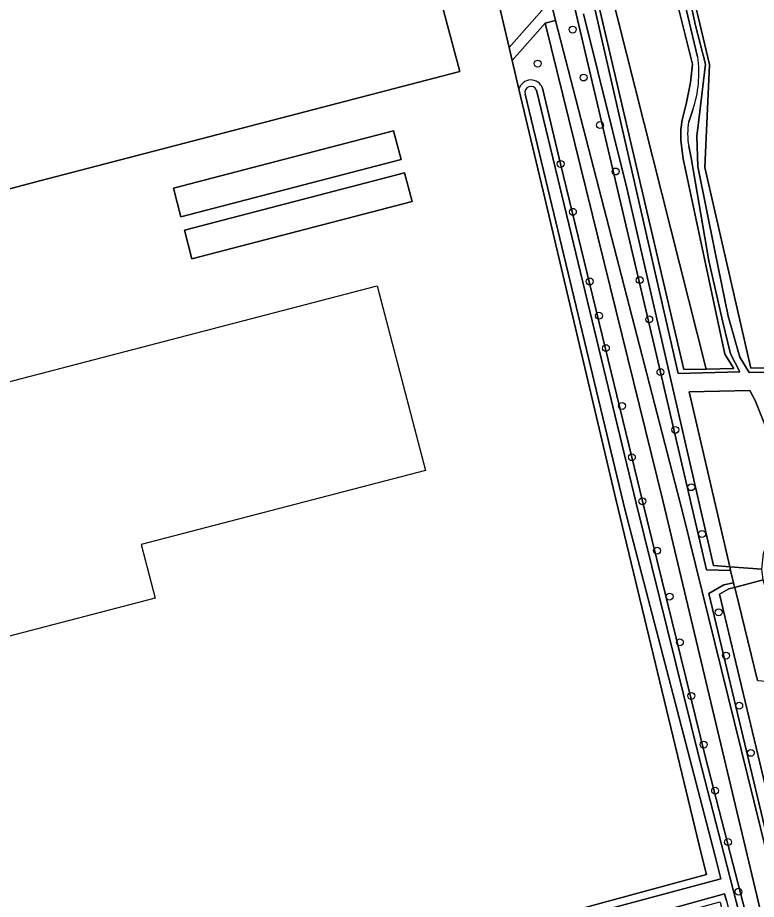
# Model space of a CAD drawing. Extents: x 162879 to 165540, y 384011 to 385181.
# Drawn here: x 163497.9 to 163602.7, y 384243.7 to 384368.7 of the extents above; entities that cross this region are included whole.
import ezdxf

# ---------------------------------------------------------------- set-up
doc = ezdxf.new("R2010")
doc.units = 0
for name, color, linetype in [('IMGEO_Boom', 7, 'Continuous'), ('IMGEO_Erf', 7, 'Continuous'), ('IMGEO_Grasland_agrarisch', 7, 'Continuous'), ('IMGEO_Groenvoorziening', 7, 'Continuous'), ('IMGEO_Hek', 7, 'Continuous'), ('IMGEO_Loofbos', 7, 'Continuous'), ('IMGEO_Oever', 7, 'Continuous'), ('IMGEO_Pand', 7, 'Continuous'), ('IMGEO_Pand_vergunning_verleend', 7, 'Continuous'), ('IMGEO_Voetpad_onverhard', 7, 'Continuous'), ('IMGEO_Voetpad_open', 7, 'Continuous'), ('IMGEO_Waterloop', 7, 'Continuous')]:
    doc.layers.add(name, color=color, linetype=linetype)

msp = doc.modelspace()

# ---------------------------------------------------------------- linework, layer by layer
at = {"layer": 'IMGEO_Boom'}
for centre in [(163576.64, 384367.05), (163571.7, 384362.23), (163578.21, 384360.25), (163580.52, 384353.51), (163574.95, 384348), (163582.75, 384346.92), (163576.68, 384341.2), (163579.08, 384331.32), (163586.17, 384331.51), (163580.38, 384326.46), (163587.51, 384325.94), (163581.36, 384321.87), (163589.11, 384318.46), (163583.66, 384313.67), (163591.21, 384310.27), (163585.05, 384306.4), (163593.48, 384302.14), (163586.55, 384300.14), (163594.99, 384295.5), (163588.63, 384293.14), (163590.4, 384286.63), (163597.36, 384284.4), (163591.86, 384280.14), (163598.4, 384278.26), (163593.49, 384272.54), (163600.27, 384271.14), (163595.24, 384265.63), (163601.93, 384264.46), (163596.86, 384259.09), (163598.68, 384251.81), (163600.17, 384244.77)]:
    msp.add_circle(centre, 0.489, dxfattribs=at)
at = {"layer": 'IMGEO_Erf'}
for points in [[(163572.69, 384343.12), (163569.03, 384358.6), (163568.07, 384362.66), (163567.63, 384364.53), (163566.22, 384370.51), (163550.47, 384437.26), (163526.35, 384425.41), (163526.17, 384425.24), (163524.93, 384427.71), (163524.68, 384427.58), (163525.18, 384426.58), (163523.49, 384425.73), (163523.01, 384426.71), (163522.87, 384426.64), (163524.09, 384424.21), (163523.86, 384424.15), (163500, 384412.17), (163470.87, 384396.97)], [(163480.58, 384395.9), (163500, 384400.96), (163503.02, 384401.74), (163510.05, 384374.73), (163513.71, 384375.69), (163511.95, 384382.43), (163517.57, 384383.9), (163517.75, 384383.18), (163552.26, 384392.19), (163553.29, 384388.25), (163554.38, 384384.08), (163553.6, 384383.87), (163553.92, 384382.67), (163554.71, 384382.88), (163554.78, 384382.66), (163557.27, 384373.86), (163560.67, 384361.1), (163560.48, 384361.05), (163500, 384345.3), (163495.92, 384344.24)], [(163392.29, 384318.38), (163396.81, 384319.54), (163398.15, 384314.11), (163413.93, 384250), (163420.46, 384223.47), (163419.27, 384223.2), (163420.51, 384217.03), (163421.95, 384217.37), (163422.39, 384217.47), (163426.49, 384201.32), (163500, 384221.2), (163595.65, 384247.2), (163594.94, 384250), (163582.79, 384300.44), (163572.69, 384343.12)]]:
    msp.add_lwpolyline(points, dxfattribs=at)
for points in [[(163521.09, 384340.48), (163520.03, 384344.56), (163551.26, 384352.69), (163552.32, 384348.61)], [(163521.58, 384338.6), (163552.81, 384346.74), (163553.87, 384342.66), (163522.64, 384334.53)]]:
    msp.add_lwpolyline(points, close=True, dxfattribs=at)
at = {"layer": 'IMGEO_Grasland_agrarisch'}
msp.add_lwpolyline([(163591.95, 384379.46), (163596.04, 384362.1), (163595.42, 384347.5), (163601.94, 384319.01), (163643.09, 384319.74), (163646.12, 384357.08), (163648.63, 384365.85), (163660.89, 384371.74)], dxfattribs=at)
at = {"layer": 'IMGEO_Groenvoorziening'}
for points in [[(163603.16, 384461.95), (163593.16, 384457.82), (163590.73, 384457.04), (163589.83, 384456.78), (163568.94, 384450.23), (163556.87, 384446.42), (163555.55, 384443.43), (163556.02, 384441.54), (163574.23, 384368.32), (163592.24, 384298.65), (163604.24, 384250), (163610.4, 384225.03), (163610.74, 384225.11), (163604.89, 384249.66), (163595.99, 384287.08), (163598.08, 384288.27), (163599.47, 384288.6), (163599.06, 384290.34), (163595.65, 384290.41), (163589.11, 384318.46), (163574.33, 384381.38)], [(163574.33, 384381.38), (163574.34, 384382.28), (163574.76, 384383.51), (163575.23, 384383.75), (163576.22, 384383.99), (163576.99, 384383.76), (163577.37, 384383.37), (163578.58, 384378.17), (163592.44, 384318.84), (163595.6, 384318.9), (163580.53, 384378.7), (163564.48, 384442.71), (163570.32, 384444.49), (163570.08, 384445.6), (163563.5, 384443.52)]]:
    msp.add_lwpolyline(points, dxfattribs=at)
msp.add_lwpolyline([(163598.94, 384290.83), (163603.48, 384290.5), (163603.72, 384292.73), (163604.29, 384294.45), (163604.96, 384295.82), (163605.52, 384297.69), (163605.8, 384299.67), (163606.02, 384302.89), (163605.44, 384305.64), (163603.84, 384311.14), (163602.56, 384314.43), (163601.78, 384315.85), (163593.17, 384315.67)], close=True, dxfattribs=at)
at = {"layer": 'IMGEO_Hek'}
msp.add_lwpolyline([(163595.6, 384318.9), (163580.53, 384378.7)], dxfattribs=at)
at = {"layer": 'IMGEO_Loofbos'}
for points in [[(163587.18, 384383.07), (163586.46, 384383.8), (163584.58, 384385.81), (163572.73, 384433.13), (163570.32, 384444.49), (163564.48, 384442.71), (163580.53, 384378.7), (163595.6, 384318.9), (163599.51, 384318.97), (163598.25, 384321.03), (163592.32, 384348.74), (163591.99, 384351.3), (163592, 384352.86), (163592.17, 384354.25), (163592.74, 384356.46), (163593.36, 384359.55), (163593.66, 384362.14), (163590.08, 384376.56), (163588.8, 384381.41)], [(163608.21, 384274.31), (163607.53, 384278.6), (163606.49, 384283.4), (163604.34, 384286.79), (163603.65, 384289), (163599.63, 384287.93), (163599.69, 384287.72), (163602.88, 384274.74)]]:
    msp.add_lwpolyline(points, close=True, dxfattribs=at)
for points in [[(163566.41, 384369.92), (163566.22, 384370.51), (163567.63, 384364.53), (163572.29, 384369.75), (163554.55, 384441.15)], [(163589.49, 384300.08), (163572.76, 384367.96), (163568.07, 384362.66), (163569.03, 384358.6)], [(163572.38, 384358.74), (163574.95, 384348), (163585.05, 384306.4), (163586.55, 384300.14), (163595.47, 384263.98), (163599.01, 384250.23), (163605.8, 384223.9), (163606.23, 384224.01), (163607.51, 384224.32), (163601.4, 384250), (163589.49, 384300.08)]]:
    msp.add_lwpolyline(points, dxfattribs=at)
msp.add_arc((163570.73, 384358.15), 1.76, 19.681, 165.2758, dxfattribs=at)
at = {"layer": 'IMGEO_Oever'}
for points in [[(163576.97, 384382.48), (163591.61, 384318.27), (163600.35, 384318.5), (163599.06, 384321.04), (163597.94, 384325.54), (163595.98, 384334.25), (163593.47, 384348.86), (163593.11, 384350.53)], [(163574.33, 384381.38), (163589.11, 384318.46), (163595.65, 384290.41), (163599.06, 384290.34), (163598.94, 384290.83), (163596.61, 384291.03), (163584.32, 384344.56), (163578.2, 384369.28)], [(163594.38, 384363.19), (163590.43, 384379.74)], [(163643.09, 384319.74), (163601.94, 384319.01), (163595.42, 384347.5), (163596.04, 384362.1), (163591.95, 384379.46)], [(163590.08, 384376.56), (163593.66, 384362.14), (163593.36, 384359.55), (163592.74, 384356.46), (163592.17, 384354.25), (163592, 384352.86), (163591.99, 384351.3), (163592.32, 384348.74), (163598.25, 384321.03), (163599.51, 384318.97), (163595.6, 384318.9), (163592.44, 384318.84), (163578.58, 384378.17)], [(163592.77, 384373.77), (163594.08, 384367.62), (163595.48, 384362.13), (163594.68, 384355.41), (163594.25, 384351.92), (163594.42, 384347.61), (163596.84, 384335.69), (163598.73, 384326.4), (163600.36, 384320.6), (163601.7, 384318.4), (163644.18, 384318.98)], [(163569.03, 384358.6), (163572.69, 384343.12), (163582.79, 384300.44), (163594.94, 384250), (163595.65, 384247.2), (163500, 384221.2), (163426.49, 384201.32), (163422.39, 384217.47), (163421.95, 384217.37), (163420.51, 384217.03), (163355.79, 384201.79), (163340.82, 384198.1), (163289.08, 384185.84), (163288.57, 384185.61), (163288.1, 384185.33)], [(163562.06, 384233.64), (163575.73, 384237.26), (163597.55, 384243.35), (163597.59, 384243.22), (163602.89, 384223.16), (163603.18, 384222.07), (163606, 384223.12), (163605.8, 384223.9), (163599.01, 384250.23), (163595.47, 384263.98), (163586.55, 384300.14), (163585.05, 384306.4), (163574.95, 384348), (163572.38, 384358.74)], [(163571.52, 384358.44), (163585.68, 384299.9), (163594.58, 384263.76), (163598.13, 384250), (163604.91, 384223.69)], [(163288.71, 384184.65), (163289.48, 384185.21), (163289.97, 384185.57), (163290.95, 384185.9), (163344.2, 384198.56), (163407.2, 384213.54), (163420.64, 384216.38), (163421.98, 384216.66), (163425.84, 384201.18), (163426.01, 384200.47), (163499.99, 384220.39), (163597.69, 384246.6), (163596.81, 384250), (163584.11, 384298.84), (163569.93, 384357.87)], [(163593.11, 384353.98), (163593.7, 384355.68)], [(163612.15, 384225.45), (163606.3, 384250), (163597.5, 384286.97), (163598.78, 384287.73), (163599.63, 384287.93), (163599.47, 384288.6), (163598.08, 384288.27), (163595.99, 384287.08), (163604.89, 384249.66), (163610.74, 384225.11)], [(163598.46, 384243.46), (163598.2, 384244.48), (163575.48, 384238.16)]]:
    msp.add_lwpolyline(points, dxfattribs=at)
for centre, radius, start, end in [((163578.07, 384360.89), 16.48, 341.5507, 8.0109), ((163570.73, 384358.15), 1.76, 19.681, 165.2758), ((163570.73, 384358.15), 0.843, 20.5894, 198.9879), ((163603.3, 384352.26), 10.34, 170.4476, 189.652)]:
    msp.add_arc(centre, radius, start, end, dxfattribs=at)
at = {"layer": 'IMGEO_Pand'}
msp.add_lwpolyline([(163495.92, 384344.24), (163500, 384345.3), (163560.48, 384361.05), (163560.67, 384361.1), (163557.27, 384373.86), (163554.78, 384382.66), (163554.71, 384382.88), (163553.92, 384382.67), (163553.6, 384383.87), (163554.38, 384384.08), (163553.29, 384388.25), (163552.26, 384392.19), (163517.75, 384383.18), (163517.57, 384383.9), (163511.95, 384382.43), (163513.71, 384375.69), (163510.05, 384374.73), (163503.02, 384401.74), (163500, 384400.96), (163480.58, 384395.9)], dxfattribs=at)
for points in [[(163521.09, 384340.48), (163552.32, 384348.61), (163551.26, 384352.69), (163520.03, 384344.56)], [(163522.64, 384334.53), (163553.87, 384342.66), (163552.81, 384346.74), (163521.58, 384338.6)]]:
    msp.add_lwpolyline(points, close=True, dxfattribs=at)
at = {"layer": 'IMGEO_Pand_vergunning_verleend'}
msp.add_lwpolyline([(163419.85, 384297.02), (163450.97, 384305.13), (163452.27, 384300.14), (163481.95, 384307.87), (163480.64, 384312.93), (163548.94, 384330.72), (163555.76, 384304.53), (163515.45, 384294.03), (163517.44, 384286.39), (163459.92, 384271.41), (163463.5, 384257.67), (163432.22, 384249.52)], close=True, dxfattribs=at)
at = {"layer": 'IMGEO_Voetpad_onverhard'}
msp.add_lwpolyline([(163592.24, 384298.65), (163574.23, 384368.32), (163572.76, 384367.96), (163589.49, 384300.08), (163601.4, 384250), (163607.51, 384224.32), (163608.65, 384224.6), (163610.4, 384225.03), (163604.24, 384250)], close=True, dxfattribs=at)
at = {"layer": 'IMGEO_Voetpad_open'}
msp.add_lwpolyline([(163550.82, 384444.23), (163554.07, 384443.08), (163554.55, 384441.15), (163572.29, 384369.75), (163567.63, 384364.53), (163568.07, 384362.66), (163572.76, 384367.96), (163574.23, 384368.32), (163556.02, 384441.54)], dxfattribs=at)
msp.add_lwpolyline([(163603.48, 384290.5), (163598.94, 384290.83), (163599.06, 384290.34), (163599.47, 384288.6), (163599.63, 384287.93), (163603.65, 384289)], close=True, dxfattribs=at)
at = {"layer": 'IMGEO_Waterloop'}
for points in [[(163593.11, 384350.53), (163593.47, 384348.86), (163595.98, 384334.25), (163597.94, 384325.54), (163599.06, 384321.04), (163600.35, 384318.5), (163591.61, 384318.27), (163576.97, 384382.48)], [(163590.43, 384379.74), (163594.38, 384363.19)], [(163644.18, 384318.98), (163601.7, 384318.4), (163600.36, 384320.6), (163598.73, 384326.4), (163596.84, 384335.69), (163594.42, 384347.61), (163594.25, 384351.92), (163594.68, 384355.41), (163595.48, 384362.13), (163594.08, 384367.62), (163592.77, 384373.77)], [(163578.2, 384369.28), (163584.32, 384344.56), (163596.61, 384291.03), (163598.94, 384290.83), (163593.17, 384315.67), (163601.78, 384315.85), (163602.56, 384314.43), (163603.84, 384311.14)], [(163464.68, 384207.34), (163499.97, 384217.68), (163547.99, 384230.85), (163575.48, 384238.16), (163598.2, 384244.48), (163598.46, 384243.46), (163603.77, 384223.38), (163603.8, 384223.28), (163604.66, 384223.6), (163604.91, 384223.69), (163598.13, 384250), (163594.58, 384263.76), (163585.68, 384299.9), (163571.52, 384358.44)], [(163569.93, 384357.87), (163584.11, 384298.84), (163596.81, 384250), (163597.69, 384246.6), (163499.99, 384220.39), (163426.01, 384200.47), (163425.84, 384201.18), (163421.98, 384216.66), (163420.64, 384216.38), (163407.2, 384213.54), (163344.2, 384198.56), (163290.95, 384185.9), (163289.97, 384185.57), (163289.48, 384185.21), (163288.71, 384184.65)], [(163593.7, 384355.68), (163593.11, 384353.98)], [(163602.88, 384274.74), (163599.69, 384287.72), (163599.63, 384287.93), (163598.78, 384287.73), (163597.5, 384286.97), (163606.3, 384250)]]:
    msp.add_lwpolyline(points, dxfattribs=at)
for centre, radius, start, end in [((163578.07, 384360.89), 16.48, 341.5507, 8.0109), ((163570.73, 384358.15), 0.843, 20.5894, 198.9879), ((163603.3, 384352.26), 10.34, 170.4476, 189.652)]:
    msp.add_arc(centre, radius, start, end, dxfattribs=at)

doc.saveas('drawing.dxf')
